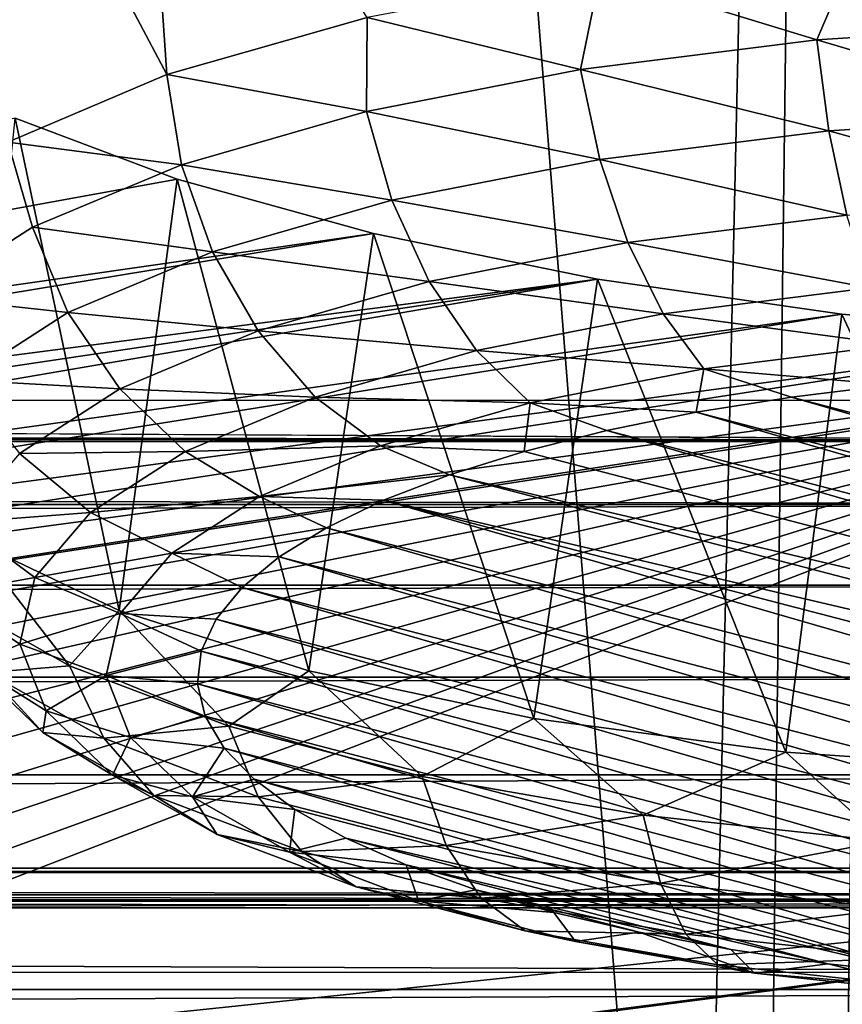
# Model space of a CAD drawing. Header units: millimetres. Extents: x -24 to 24, y 0 to 188.
# Tile 293 of 460: x 11.956 to 12.613, y 136.858 to 137.646. Entities that reach past the tile are written whole.
import ezdxf

# ---------------------------------------------------------------- set-up
doc = ezdxf.new("R2010")
doc.units = ezdxf.units.MM
doc.header["$LTSCALE"] = 58.620611
for name, color, linetype in [('147', 7, 'CONTINUOUS'), ('155', 7, 'CONTINUOUS'), ('160', 7, 'CONTINUOUS'), ('165', 7, 'CONTINUOUS'), ('169', 7, 'CONTINUOUS'), ('279', 7, 'CONTINUOUS'), ('290', 7, 'CONTINUOUS'), ('291', 7, 'CONTINUOUS'), ('292', 7, 'CONTINUOUS'), ('293', 7, 'CONTINUOUS'), ('294', 7, 'CONTINUOUS'), ('31', 7, 'CONTINUOUS'), ('40', 7, 'CONTINUOUS'), ('57', 7, 'CONTINUOUS')]:
    doc.layers.add(name, color=color, linetype=linetype)

msp = doc.modelspace()

# ---------------------------------------------------------------- linework, layer by layer
at = {"layer": '147', "color": 7, "linetype": 'CONTINUOUS'}
for points in [[(-13.18048, 136.96458, 107.90479), (13.49432, 136.94083, 107.91227), (-13.4943, 136.94086, 107.91226), (-13.18048, 136.96458, 107.90479)], [(-13.18048, 136.96458, 107.90479), (-0.16344, 136.96515, 107.90461), (13.49432, 136.94083, 107.91227), (-13.18048, 136.96458, 107.90479)], [(13.18042, 136.96456, 107.90479), (13.49432, 136.94083, 107.91227), (-0.16344, 136.96515, 107.90461), (13.18042, 136.96456, 107.90479)], [(-13.4943, 136.94086, 107.91226), (13.49432, 136.94083, 107.91227), (-13.80118, 136.8702, 107.93454), (-13.4943, 136.94086, 107.91226)], [(13.49432, 136.94083, 107.91227), (13.80121, 136.87016, 107.93456), (-13.80118, 136.8702, 107.93454), (13.49432, 136.94083, 107.91227)], [(-13.80118, 136.8702, 107.93454), (13.80121, 136.87016, 107.93456), (-14.09256, 136.75437, 107.97106), (-13.80118, 136.8702, 107.93454)], [(13.80121, 136.87016, 107.93456), (14.09258, 136.75433, 107.97108), (-14.09256, 136.75437, 107.97106), (13.80121, 136.87016, 107.93456)]]:
    msp.add_3dface(points, dxfattribs=at)
at = {"layer": '155', "color": 7, "linetype": 'CONTINUOUS'}
for points in [[(-13.18035, 137.30842, 108.0297), (-13.18035, 137.34003, 108.09624), (13.18035, 137.3084, 108.02971), (-13.18035, 137.30842, 108.0297)], [(-13.18035, 137.34003, 108.09624), (-6.3017, 137.34003, 108.09625), (13.18035, 137.3084, 108.02971), (-13.18035, 137.34003, 108.09624)], [(0.38059, 137.33994, 108.09599), (13.18035, 137.3084, 108.02971), (-6.3017, 137.34003, 108.09625), (0.38059, 137.33994, 108.09599)], [(6.87258, 137.34024, 108.09693), (13.18035, 137.3084, 108.02971), (0.38059, 137.33994, 108.09599), (6.87258, 137.34024, 108.09693)], [(13.18035, 137.3414, 108.10053), (13.18035, 137.3084, 108.02971), (6.87258, 137.34024, 108.09693), (13.18035, 137.3414, 108.10053)], [(-13.18035, 137.25796, 107.96954), (-13.18035, 137.30842, 108.0297), (13.18034, 137.25794, 107.96954), (-13.18035, 137.25796, 107.96954)], [(13.18034, 137.25794, 107.96954), (-13.18035, 137.30842, 108.0297), (13.18035, 137.3084, 108.02971), (13.18034, 137.25794, 107.96954)], [(-13.18034, 137.19363, 107.92454), (-13.18035, 137.25796, 107.96954), (13.18034, 137.25794, 107.96954), (-13.18034, 137.19363, 107.92454)], [(13.18034, 137.19361, 107.92454), (-13.18034, 137.19363, 107.92454), (13.18034, 137.25794, 107.96954), (13.18034, 137.19361, 107.92454)], [(-13.18032, 137.11986, 107.89777), (-13.18034, 137.19363, 107.92454), (13.18034, 137.19361, 107.92454), (-13.18032, 137.11986, 107.89777)], [(13.18032, 137.11984, 107.89777), (-13.18032, 137.11986, 107.89777), (13.18034, 137.19361, 107.92454), (13.18032, 137.11984, 107.89777)], [(-13.18031, 137.0417, 107.89105), (-13.18032, 137.11986, 107.89777), (13.18032, 137.11984, 107.89777), (-13.18031, 137.0417, 107.89105)], [(13.18031, 137.04168, 107.89105), (-13.18031, 137.0417, 107.89105), (13.18032, 137.11984, 107.89777), (13.18031, 137.04168, 107.89105)], [(-0.16344, 136.96515, 107.90461), (-13.18031, 137.0417, 107.89105), (13.18031, 137.04168, 107.89105), (-0.16344, 136.96515, 107.90461)], [(13.18042, 136.96456, 107.90479), (-0.16344, 136.96515, 107.90461), (13.18031, 137.04168, 107.89105), (13.18042, 136.96456, 107.90479)]]:
    msp.add_3dface(points, dxfattribs=at)
at = {"layer": '160', "color": 7, "linetype": 'CONTINUOUS'}
for points in [[(11.90603, 140.59035, 208.67945), (12.23874, 111.6753, 116.19302), (12.61355, 141.21416, 208.96622), (11.90603, 140.59035, 208.67945)], [(12.23874, 111.6753, 116.19302), (13.07882, 112.27638, 116.0035), (12.61355, 141.21416, 208.96622), (12.23874, 111.6753, 116.19302)], [(11.38681, 111.11846, 116.36859), (12.23874, 111.6753, 116.19302), (11.90603, 140.59035, 208.67945), (11.38681, 111.11846, 116.36859)]]:
    msp.add_3dface(points, dxfattribs=at)
at = {"layer": '165', "color": 7, "linetype": 'CONTINUOUS'}
for points in [[(13.20107, 140.45061, 117.4982), (6.87258, 137.34024, 108.09693), (4.40102, 140.48366, 117.43561), (13.20107, 140.45061, 117.4982)], [(13.18035, 137.3414, 108.10053), (6.87258, 137.34024, 108.09693), (13.20107, 140.45061, 117.4982), (13.18035, 137.3414, 108.10053)]]:
    msp.add_3dface(points, dxfattribs=at)
at = {"layer": '169', "color": 7, "linetype": 'CONTINUOUS'}
for points in [[(12.75464, 140.0481, 211.36865), (12.63665, 134.28666, 213.17331), (12.22004, 139.54716, 211.19065), (12.75464, 140.0481, 211.36865)], [(12.63665, 134.28666, 213.17331), (10.69965, 133.96223, 212.14434), (12.22004, 139.54716, 211.19065), (12.63665, 134.28666, 213.17331)], [(12.22004, 139.54716, 211.19065), (10.69965, 133.96223, 212.14434), (12.04529, 139.38957, 211.13471), (12.22004, 139.54716, 211.19065)], [(12.04529, 139.38957, 211.13471), (10.69965, 133.96223, 212.14434), (11.33791, 138.78138, 210.91918), (12.04529, 139.38957, 211.13471)]]:
    msp.add_3dface(points, dxfattribs=at)
at = {"layer": '279', "color": 7, "linetype": 'CONTINUOUS'}
for points in [[(11.95212, 137.56688, 244.61758), (10.36179, 137.20484, 242.80141), (12.08161, 137.51808, 244.46062), (11.95212, 137.56688, 244.61758)], [(12.08161, 137.51808, 244.46062), (10.36179, 137.20484, 242.80141), (12.23864, 137.47472, 244.32942), (12.08161, 137.51808, 244.46062)], [(12.23864, 137.47472, 244.32942), (10.36179, 137.20484, 242.80141), (10.49955, 137.1882, 242.77907), (12.23864, 137.47472, 244.32942)], [(12.41765, 137.43833, 244.22839), (12.23864, 137.47472, 244.32942), (10.49955, 137.1882, 242.77907), (12.41765, 137.43833, 244.22839)], [(10.62124, 137.17046, 242.74685), (12.41765, 137.43833, 244.22839), (10.49955, 137.1882, 242.77907), (10.62124, 137.17046, 242.74685)], [(10.73892, 137.15031, 242.70355), (12.41765, 137.43833, 244.22839), (10.62124, 137.17046, 242.74685), (10.73892, 137.15031, 242.70355)], [(12.61293, 137.41017, 244.16051), (12.41765, 137.43833, 244.22839), (10.73892, 137.15031, 242.70355), (12.61293, 137.41017, 244.16051)], [(10.85155, 137.12787, 242.64958), (12.61293, 137.41017, 244.16051), (10.73892, 137.15031, 242.70355), (10.85155, 137.12787, 242.64958)], [(12.8191, 137.3913, 244.12776), (12.61293, 137.41017, 244.16051), (10.85155, 137.12787, 242.64958), (12.8191, 137.3913, 244.12776)], [(10.95812, 137.10333, 242.58546), (12.8191, 137.3913, 244.12776), (10.85155, 137.12787, 242.64958), (10.95812, 137.10333, 242.58546)], [(13.03113, 137.38265, 244.13177), (12.8191, 137.3913, 244.12776), (10.95812, 137.10333, 242.58546), (13.03113, 137.38265, 244.13177)], [(11.05772, 137.07686, 242.51175), (13.03113, 137.38265, 244.13177), (10.95812, 137.10333, 242.58546), (11.05772, 137.07686, 242.51175)], [(13.04609, 137.38245, 244.13347), (13.03113, 137.38265, 244.13177), (11.05772, 137.07686, 242.51175), (13.04609, 137.38245, 244.13347)], [(11.14946, 137.04869, 242.42913), (13.04609, 137.38245, 244.13347), (11.05772, 137.07686, 242.51175), (11.14946, 137.04869, 242.42913)], [(11.23256, 137.01903, 242.33833), (13.04609, 137.38245, 244.13347), (11.14946, 137.04869, 242.42913), (11.23256, 137.01903, 242.33833)], [(11.30628, 136.98815, 242.24014), (13.04609, 137.38245, 244.13347), (11.23256, 137.01903, 242.33833), (11.30628, 136.98815, 242.24014)], [(11.36996, 136.95633, 242.13545), (13.04609, 137.38245, 244.13347), (11.30628, 136.98815, 242.24014), (11.36996, 136.95633, 242.13545)], [(11.42305, 136.92383, 242.02515), (13.04609, 137.38245, 244.13347), (11.36996, 136.95633, 242.13545), (11.42305, 136.92383, 242.02515)], [(11.46508, 136.89098, 241.9102), (13.04609, 137.38245, 244.13347), (11.42305, 136.92383, 242.02515), (11.46508, 136.89098, 241.9102)], [(11.49566, 136.85808, 241.79165), (13.04609, 137.38245, 244.13347), (11.46508, 136.89098, 241.9102), (11.49566, 136.85808, 241.79165)], [(11.51452, 136.82545, 241.67048), (13.04609, 137.38245, 244.13347), (11.49566, 136.85808, 241.79165), (11.51452, 136.82545, 241.67048)], [(11.52148, 136.79342, 241.54775), (13.04609, 137.38245, 244.13347), (11.51452, 136.82545, 241.67048), (11.52148, 136.79342, 241.54775)], [(13.8552, 137.03746, 243.03945), (13.04609, 137.38245, 244.13347), (11.52148, 136.79342, 241.54775), (13.8552, 137.03746, 243.03945)], [(13.8552, 137.03746, 243.03945), (11.49938, 136.73235, 241.30158), (14.55875, 136.67344, 241.88435), (13.8552, 137.03746, 243.03945)], [(11.49938, 136.73235, 241.30158), (13.8552, 137.03746, 243.03945), (11.5008, 136.73418, 241.30924), (11.49938, 136.73235, 241.30158)], [(11.5008, 136.73418, 241.30924), (13.8552, 137.03746, 243.03945), (11.52148, 136.79342, 241.54775), (11.5008, 136.73418, 241.30924)]]:
    msp.add_3dface(points, dxfattribs=at)
at = {"layer": '290', "color": 7, "linetype": 'CONTINUOUS'}
msp.add_3dface([(12.05112, 137.93089, 245.9577), (12.07353, 137.60184, 246.04109), (12.23345, 137.64742, 246.18565), (12.05112, 137.93089, 245.9577)], dxfattribs=at)
at = {"layer": '291', "color": 7, "linetype": 'CONTINUOUS'}
for points in [[(12.62561, 137.70645, 246.37286), (12.41986, 137.68274, 246.29768), (12.59285, 137.62971, 246.37007), (12.62561, 137.70645, 246.37286)], [(12.79291, 137.64253, 246.41074), (12.62561, 137.70645, 246.37286), (12.59285, 137.62971, 246.37007), (12.79291, 137.64253, 246.41074)], [(12.41986, 137.68274, 246.29768), (12.23345, 137.64742, 246.18565), (12.40403, 137.60605, 246.29504), (12.41986, 137.68274, 246.29768)], [(12.59285, 137.62971, 246.37007), (12.41986, 137.68274, 246.29768), (12.40403, 137.60605, 246.29504), (12.59285, 137.62971, 246.37007)], [(12.23345, 137.64742, 246.18565), (12.07353, 137.60184, 246.04109), (12.23288, 137.57237, 246.18819), (12.23345, 137.64742, 246.18565)], [(12.40403, 137.60605, 246.29504), (12.23345, 137.64742, 246.18565), (12.23288, 137.57237, 246.18819), (12.40403, 137.60605, 246.29504)], [(12.79291, 137.64253, 246.41074), (12.59285, 137.62971, 246.37007), (12.79675, 137.56941, 246.39968), (12.79291, 137.64253, 246.41074)], [(12.59285, 137.62971, 246.37007), (12.40403, 137.60605, 246.29504), (12.6026, 137.55696, 246.36022), (12.59285, 137.62971, 246.37007)], [(12.79675, 137.56941, 246.39968), (12.59285, 137.62971, 246.37007), (12.6026, 137.55696, 246.36022), (12.79675, 137.56941, 246.39968)], [(12.40403, 137.60605, 246.29504), (12.23288, 137.57237, 246.18819), (12.41937, 137.534, 246.2874), (12.40403, 137.60605, 246.29504)], [(12.6026, 137.55696, 246.36022), (12.40403, 137.60605, 246.29504), (12.41937, 137.534, 246.2874), (12.6026, 137.55696, 246.36022)], [(12.23288, 137.57237, 246.18819), (12.07353, 137.60184, 246.04109), (12.08524, 137.52979, 246.05317), (12.23288, 137.57237, 246.18819)], [(12.23288, 137.57237, 246.18819), (12.08524, 137.52979, 246.05317), (12.25328, 137.50131, 246.18371), (12.23288, 137.57237, 246.18819)], [(12.41937, 137.534, 246.2874), (12.23288, 137.57237, 246.18819), (12.25328, 137.50131, 246.18371), (12.41937, 137.534, 246.2874)], [(12.79675, 137.56941, 246.39968), (12.6026, 137.55696, 246.36022), (12.80239, 137.5013, 246.37113), (12.79675, 137.56941, 246.39968)], [(12.6026, 137.55696, 246.36022), (12.41937, 137.534, 246.2874), (12.61691, 137.48941, 246.33343), (12.6026, 137.55696, 246.36022)], [(12.80239, 137.5013, 246.37113), (12.6026, 137.55696, 246.36022), (12.61691, 137.48941, 246.33343), (12.80239, 137.5013, 246.37113)], [(12.41937, 137.534, 246.2874), (12.25328, 137.50131, 246.18371), (12.44186, 137.46748, 246.26387), (12.41937, 137.534, 246.2874)], [(12.61691, 137.48941, 246.33343), (12.41937, 137.534, 246.2874), (12.44186, 137.46748, 246.26387), (12.61691, 137.48941, 246.33343)], [(12.08524, 137.52979, 246.05317), (12.11, 137.46, 246.05268), (12.25328, 137.50131, 246.18371), (12.08524, 137.52979, 246.05317)], [(12.25328, 137.50131, 246.18371), (12.11, 137.46, 246.05268), (12.28319, 137.43625, 246.16481), (12.25328, 137.50131, 246.18371)], [(12.44186, 137.46748, 246.26387), (12.25328, 137.50131, 246.18371), (12.28319, 137.43625, 246.16481), (12.44186, 137.46748, 246.26387)], [(12.61691, 137.48941, 246.33343), (12.44186, 137.46748, 246.26387), (12.63489, 137.43118, 246.29135), (12.61691, 137.48941, 246.33343)], [(12.44186, 137.46748, 246.26387), (12.28319, 137.43625, 246.16481), (12.47013, 137.41054, 246.22587), (12.44186, 137.46748, 246.26387)], [(12.63489, 137.43118, 246.29135), (12.44186, 137.46748, 246.26387), (12.47013, 137.41054, 246.22587), (12.63489, 137.43118, 246.29135)], [(12.11, 137.46, 246.05268), (12.1463, 137.39678, 246.03963), (12.28319, 137.43625, 246.16481), (12.11, 137.46, 246.05268)], [(12.28319, 137.43625, 246.16481), (12.1463, 137.39678, 246.03963), (12.32078, 137.38114, 246.13264), (12.28319, 137.43625, 246.16481)], [(12.47013, 137.41054, 246.22587), (12.28319, 137.43625, 246.16481), (12.32078, 137.38114, 246.13264), (12.47013, 137.41054, 246.22587)], [(12.65546, 137.38582, 246.23654), (12.63489, 137.43118, 246.29135), (12.47013, 137.41054, 246.22587), (12.65546, 137.38582, 246.23654)], [(12.50245, 137.36664, 246.17574), (12.47013, 137.41054, 246.22587), (12.32078, 137.38114, 246.13264), (12.50245, 137.36664, 246.17574)], [(12.50245, 137.36664, 246.17574), (12.65546, 137.38582, 246.23654), (12.47013, 137.41054, 246.22587), (12.50245, 137.36664, 246.17574)], [(12.1463, 137.39678, 246.03963), (12.19194, 137.34399, 246.01481), (12.32078, 137.38114, 246.13264), (12.1463, 137.39678, 246.03963)], [(12.50245, 137.36664, 246.17574), (12.65276, 137.35377, 246.16499), (12.65546, 137.38582, 246.23654), (12.50245, 137.36664, 246.17574)], [(12.19194, 137.34399, 246.01481), (12.36376, 137.33935, 246.08915), (12.32078, 137.38114, 246.13264), (12.19194, 137.34399, 246.01481)], [(12.36376, 137.33935, 246.08915), (12.50245, 137.36664, 246.17574), (12.32078, 137.38114, 246.13264), (12.36376, 137.33935, 246.08915)], [(12.36376, 137.33935, 246.08915), (12.49654, 137.33174, 246.09515), (12.50245, 137.36664, 246.17574), (12.36376, 137.33935, 246.08915)], [(12.49654, 137.33174, 246.09515), (12.57272, 137.34398, 246.13397), (12.50245, 137.36664, 246.17574), (12.49654, 137.33174, 246.09515)], [(12.57272, 137.34398, 246.13397), (12.65276, 137.35377, 246.16499), (12.50245, 137.36664, 246.17574), (12.57272, 137.34398, 246.13397)], [(12.24412, 137.30485, 245.97974), (12.36376, 137.33935, 246.08915), (12.19194, 137.34399, 246.01481), (12.24412, 137.30485, 245.97974)], [(12.24412, 137.30485, 245.97974), (12.35896, 137.30043, 245.99583), (12.36376, 137.33935, 246.08915), (12.24412, 137.30485, 245.97974)], [(12.35896, 137.30043, 245.99583), (12.42498, 137.31716, 246.0489), (12.36376, 137.33935, 246.08915), (12.35896, 137.30043, 245.99583)], [(12.42498, 137.31716, 246.0489), (12.49654, 137.33174, 246.09515), (12.36376, 137.33935, 246.08915), (12.42498, 137.31716, 246.0489)], [(12.29939, 137.28181, 245.93679), (12.35896, 137.30043, 245.99583), (12.24412, 137.30485, 245.97974), (12.29939, 137.28181, 245.93679)]]:
    msp.add_3dface(points, dxfattribs=at)
at = {"layer": '292', "color": 7, "linetype": 'CONTINUOUS'}
for points in [[(13.71228, 137.04706, 245.19224), (12.65276, 137.35377, 246.16499), (12.57272, 137.34398, 246.13397), (13.71228, 137.04706, 245.19224)], [(13.68283, 137.02264, 245.1148), (12.57272, 137.34398, 246.13397), (12.49654, 137.33174, 246.09515), (13.68283, 137.02264, 245.1148)], [(13.68283, 137.02264, 245.1148), (13.71228, 137.04706, 245.19224), (12.57272, 137.34398, 246.13397), (13.68283, 137.02264, 245.1148)], [(13.64502, 136.99927, 245.04067), (12.49654, 137.33174, 246.09515), (12.42498, 137.31716, 246.0489), (13.64502, 136.99927, 245.04067)], [(13.64502, 136.99927, 245.04067), (13.68283, 137.02264, 245.1148), (12.49654, 137.33174, 246.09515), (13.64502, 136.99927, 245.04067)], [(13.59934, 136.97724, 244.97079), (12.42498, 137.31716, 246.0489), (12.35896, 137.30043, 245.99583), (13.59934, 136.97724, 244.97079)], [(13.59934, 136.97724, 244.97079), (13.64502, 136.99927, 245.04067), (12.42498, 137.31716, 246.0489), (13.59934, 136.97724, 244.97079)], [(13.59934, 136.97724, 244.97079), (12.35896, 137.30043, 245.99583), (12.29939, 137.28181, 245.93679), (13.59934, 136.97724, 244.97079)], [(13.54653, 136.95686, 244.90615), (12.29939, 137.28181, 245.93679), (12.24659, 137.26143, 245.87215), (13.54653, 136.95686, 244.90615)], [(13.54653, 136.95686, 244.90615), (13.59934, 136.97724, 244.97079), (12.29939, 137.28181, 245.93679), (13.54653, 136.95686, 244.90615)], [(12.20091, 137.2394, 245.80227), (13.42094, 136.92151, 244.79404), (12.24659, 137.26143, 245.87215), (12.20091, 137.2394, 245.80227)], [(13.48697, 136.93824, 244.84711), (13.54653, 136.95686, 244.90615), (12.24659, 137.26143, 245.87215), (13.48697, 136.93824, 244.84711)], [(13.42094, 136.92151, 244.79404), (13.48697, 136.93824, 244.84711), (12.24659, 137.26143, 245.87215), (13.42094, 136.92151, 244.79404)], [(12.1631, 137.21603, 245.72814), (13.34938, 136.90693, 244.74779), (12.20091, 137.2394, 245.80227), (12.1631, 137.21603, 245.72814)], [(13.34938, 136.90693, 244.74779), (13.42094, 136.92151, 244.79404), (12.20091, 137.2394, 245.80227), (13.34938, 136.90693, 244.74779)], [(12.13365, 137.19161, 245.6507), (13.27321, 136.89469, 244.70897), (12.1631, 137.21603, 245.72814), (12.13365, 137.19161, 245.6507)], [(13.27321, 136.89469, 244.70897), (13.34938, 136.90693, 244.74779), (12.1631, 137.21603, 245.72814), (13.27321, 136.89469, 244.70897)], [(12.11284, 137.1664, 245.57073), (13.19317, 136.8849, 244.67795), (12.13365, 137.19161, 245.6507), (12.11284, 137.1664, 245.57073)], [(13.19317, 136.8849, 244.67795), (13.27321, 136.89469, 244.70897), (12.13365, 137.19161, 245.6507), (13.19317, 136.8849, 244.67795)], [(12.10092, 137.14066, 245.48911), (13.11015, 136.87769, 244.65508), (12.11284, 137.1664, 245.57073), (12.10092, 137.14066, 245.48911)], [(13.11015, 136.87769, 244.65508), (13.19317, 136.8849, 244.67795), (12.11284, 137.1664, 245.57073), (13.11015, 136.87769, 244.65508)], [(12.09801, 137.1147, 245.40676), (13.0251, 136.87313, 244.64061), (12.10092, 137.14066, 245.48911), (12.09801, 137.1147, 245.40676)], [(13.0251, 136.87313, 244.64061), (13.11015, 136.87769, 244.65508), (12.10092, 137.14066, 245.48911), (13.0251, 136.87313, 244.64061)], [(12.93892, 136.87127, 244.63471), (13.0251, 136.87313, 244.64061), (12.09801, 137.1147, 245.40676), (12.93892, 136.87127, 244.63471)], [(12.10414, 137.08878, 245.32456), (12.93892, 136.87127, 244.63471), (12.09801, 137.1147, 245.40676), (12.10414, 137.08878, 245.32456)], [(12.85257, 136.87213, 244.63743), (12.93892, 136.87127, 244.63471), (12.10414, 137.08878, 245.32456), (12.85257, 136.87213, 244.63743)], [(12.11926, 137.0632, 245.24343), (12.85257, 136.87213, 244.63743), (12.10414, 137.08878, 245.32456), (12.11926, 137.0632, 245.24343)], [(12.76699, 136.8757, 244.64875), (12.85257, 136.87213, 244.63743), (12.11926, 137.0632, 245.24343), (12.76699, 136.8757, 244.64875)], [(12.14318, 137.03824, 245.16426), (12.76699, 136.8757, 244.64875), (12.11926, 137.0632, 245.24343), (12.14318, 137.03824, 245.16426)], [(12.68311, 136.88194, 244.66854), (12.76699, 136.8757, 244.64875), (12.14318, 137.03824, 245.16426), (12.68311, 136.88194, 244.66854)], [(12.17566, 137.01416, 245.08789), (12.68311, 136.88194, 244.66854), (12.14318, 137.03824, 245.16426), (12.17566, 137.01416, 245.08789)], [(12.21633, 136.99124, 245.0152), (12.68311, 136.88194, 244.66854), (12.17566, 137.01416, 245.08789), (12.21633, 136.99124, 245.0152)], [(12.60188, 136.89078, 244.69659), (12.68311, 136.88194, 244.66854), (12.21633, 136.99124, 245.0152), (12.60188, 136.89078, 244.69659)], [(12.26475, 136.96972, 244.94695), (12.60188, 136.89078, 244.69659), (12.21633, 136.99124, 245.0152), (12.26475, 136.96972, 244.94695)], [(12.52416, 136.90213, 244.73258), (12.60188, 136.89078, 244.69659), (12.26475, 136.96972, 244.94695), (12.52416, 136.90213, 244.73258)], [(12.3204, 136.94984, 244.8839), (12.52416, 136.90213, 244.73258), (12.26475, 136.96972, 244.94695), (12.3204, 136.94984, 244.8839)], [(12.4508, 136.91586, 244.77614), (12.52416, 136.90213, 244.73258), (12.3204, 136.94984, 244.8839), (12.4508, 136.91586, 244.77614)], [(12.38264, 136.93182, 244.82676), (12.4508, 136.91586, 244.77614), (12.3204, 136.94984, 244.8839), (12.38264, 136.93182, 244.82676)]]:
    msp.add_3dface(points, dxfattribs=at)
at = {"layer": '293', "color": 7, "linetype": 'CONTINUOUS'}
for points in [[(12.08524, 137.52979, 246.05317), (12.07353, 137.60184, 246.04109), (11.94626, 137.54776, 245.86956), (12.08524, 137.52979, 246.05317)], [(11.96612, 137.47979, 245.89458), (11.94626, 137.54776, 245.86956), (11.87958, 137.42405, 245.71781), (11.96612, 137.47979, 245.89458)], [(12.08524, 137.52979, 246.05317), (11.94626, 137.54776, 245.86956), (11.96612, 137.47979, 245.89458), (12.08524, 137.52979, 246.05317)], [(12.11, 137.46, 246.05268), (12.08524, 137.52979, 246.05317), (11.96612, 137.47979, 245.89458), (12.11, 137.46, 246.05268)], [(11.96612, 137.47979, 245.89458), (11.87958, 137.42405, 245.71781), (11.9944, 137.41147, 245.89878), (11.96612, 137.47979, 245.89458)], [(12.11, 137.46, 246.05268), (11.96612, 137.47979, 245.89458), (11.9944, 137.41147, 245.89878), (12.11, 137.46, 246.05268)], [(12.1463, 137.39678, 246.03963), (12.11, 137.46, 246.05268), (11.9944, 137.41147, 245.89878), (12.1463, 137.39678, 246.03963)], [(11.9944, 137.41147, 245.89878), (11.87958, 137.42405, 245.71781), (11.91042, 137.35738, 245.72723), (11.9944, 137.41147, 245.89878)], [(11.9944, 137.41147, 245.89878), (11.91042, 137.35738, 245.72723), (12.03587, 137.35042, 245.8926), (11.9944, 137.41147, 245.89878)], [(12.1463, 137.39678, 246.03963), (11.9944, 137.41147, 245.89878), (12.03587, 137.35042, 245.8926), (12.1463, 137.39678, 246.03963)], [(12.19194, 137.34399, 246.01481), (12.1463, 137.39678, 246.03963), (12.03587, 137.35042, 245.8926), (12.19194, 137.34399, 246.01481)], [(12.03587, 137.35042, 245.8926), (11.91042, 137.35738, 245.72723), (11.95564, 137.29875, 245.72871), (12.03587, 137.35042, 245.8926)], [(12.03587, 137.35042, 245.8926), (11.95564, 137.29875, 245.72871), (12.08799, 137.30035, 245.87642), (12.03587, 137.35042, 245.8926)], [(12.19194, 137.34399, 246.01481), (12.03587, 137.35042, 245.8926), (12.08799, 137.30035, 245.87642), (12.19194, 137.34399, 246.01481)], [(12.24412, 137.30485, 245.97974), (12.19194, 137.34399, 246.01481), (12.08799, 137.30035, 245.87642), (12.24412, 137.30485, 245.97974)], [(12.14759, 137.26433, 245.85123), (12.24412, 137.30485, 245.97974), (12.08799, 137.30035, 245.87642), (12.14759, 137.26433, 245.85123)], [(12.29939, 137.28181, 245.93679), (12.24412, 137.30485, 245.97974), (12.14759, 137.26433, 245.85123), (12.29939, 137.28181, 245.93679)], [(11.95564, 137.29875, 245.72871), (11.90835, 137.24352, 245.55356), (12.01248, 137.25172, 245.72216), (11.95564, 137.29875, 245.72871)], [(12.08799, 137.30035, 245.87642), (11.95564, 137.29875, 245.72871), (12.01248, 137.25172, 245.72216), (12.08799, 137.30035, 245.87642)], [(12.14759, 137.26433, 245.85123), (12.08799, 137.30035, 245.87642), (12.01248, 137.25172, 245.72216), (12.14759, 137.26433, 245.85123)], [(12.24659, 137.26143, 245.87215), (12.29939, 137.28181, 245.93679), (12.14759, 137.26433, 245.85123), (12.24659, 137.26143, 245.87215)], [(12.07747, 137.21916, 245.70798), (12.14759, 137.26433, 245.85123), (12.01248, 137.25172, 245.72216), (12.07747, 137.21916, 245.70798)], [(12.07747, 137.21916, 245.70798), (12.20091, 137.2394, 245.80227), (12.14759, 137.26433, 245.85123), (12.07747, 137.21916, 245.70798)], [(12.20091, 137.2394, 245.80227), (12.24659, 137.26143, 245.87215), (12.14759, 137.26433, 245.85123), (12.20091, 137.2394, 245.80227)], [(12.01248, 137.25172, 245.72216), (11.90835, 137.24352, 245.55356), (11.96797, 137.19974, 245.5573), (12.01248, 137.25172, 245.72216)], [(12.07747, 137.21916, 245.70798), (12.01248, 137.25172, 245.72216), (11.96797, 137.19974, 245.5573), (12.07747, 137.21916, 245.70798)], [(11.90835, 137.24352, 245.55356), (11.89562, 137.18662, 245.3731), (11.96797, 137.19974, 245.5573), (11.90835, 137.24352, 245.55356)], [(12.1631, 137.21603, 245.72814), (12.20091, 137.2394, 245.80227), (12.07747, 137.21916, 245.70798), (12.1631, 137.21603, 245.72814)], [(11.89976, 137.18331, 244.95427), (11.91789, 137.22923, 244.8593), (11.99552, 137.12896, 244.78188), (11.89976, 137.18331, 244.95427)], [(11.91789, 137.22923, 244.8593), (12.03535, 137.17317, 244.68152), (11.99552, 137.12896, 244.78188), (11.91789, 137.22923, 244.8593)], [(12.03614, 137.17089, 245.55489), (12.07747, 137.21916, 245.70798), (11.96797, 137.19974, 245.5573), (12.03614, 137.17089, 245.55489)], [(12.03614, 137.17089, 245.55489), (12.13365, 137.19161, 245.6507), (12.07747, 137.21916, 245.70798), (12.03614, 137.17089, 245.55489)], [(12.13365, 137.19161, 245.6507), (12.1631, 137.21603, 245.72814), (12.07747, 137.21916, 245.70798), (12.13365, 137.19161, 245.6507)], [(11.96797, 137.19974, 245.5573), (11.89562, 137.18662, 245.3731), (11.95598, 137.14618, 245.38745), (11.96797, 137.19974, 245.5573)], [(12.03614, 137.17089, 245.55489), (11.96797, 137.19974, 245.5573), (11.95598, 137.14618, 245.38745), (12.03614, 137.17089, 245.55489)], [(11.89562, 137.18662, 245.3731), (11.91787, 137.12999, 245.19349), (11.95598, 137.14618, 245.38745), (11.89562, 137.18662, 245.3731)], [(12.11284, 137.1664, 245.57073), (12.13365, 137.19161, 245.6507), (12.03614, 137.17089, 245.55489), (12.11284, 137.1664, 245.57073)], [(11.89976, 137.18331, 244.95427), (11.99552, 137.12896, 244.78188), (11.93001, 137.12375, 244.98626), (11.89976, 137.18331, 244.95427)], [(12.02501, 137.12116, 245.39716), (12.03614, 137.17089, 245.55489), (11.95598, 137.14618, 245.38745), (12.02501, 137.12116, 245.39716)], [(11.99552, 137.12896, 244.78188), (12.03535, 137.17317, 244.68152), (12.12287, 137.08082, 244.62921), (11.99552, 137.12896, 244.78188)], [(12.02501, 137.12116, 245.39716), (12.10092, 137.14066, 245.48911), (12.03614, 137.17089, 245.55489), (12.02501, 137.12116, 245.39716)], [(12.03535, 137.17317, 244.68152), (12.18693, 137.12508, 244.529), (12.12287, 137.08082, 244.62921), (12.03535, 137.17317, 244.68152)], [(12.10092, 137.14066, 245.48911), (12.11284, 137.1664, 245.57073), (12.03614, 137.17089, 245.55489), (12.10092, 137.14066, 245.48911)], [(11.95598, 137.14618, 245.38745), (11.91787, 137.12999, 245.19349), (11.97693, 137.09288, 245.21839), (11.95598, 137.14618, 245.38745)], [(12.02501, 137.12116, 245.39716), (11.95598, 137.14618, 245.38745), (11.97693, 137.09288, 245.21839), (12.02501, 137.12116, 245.39716)], [(12.09801, 137.1147, 245.40676), (12.10092, 137.14066, 245.48911), (12.02501, 137.12116, 245.39716), (12.09801, 137.1147, 245.40676)], [(11.91787, 137.12999, 245.19349), (11.93001, 137.12375, 244.98626), (11.97435, 137.07555, 245.02083), (11.91787, 137.12999, 245.19349)], [(11.91787, 137.12999, 245.19349), (11.97435, 137.07555, 245.02083), (11.97693, 137.09288, 245.21839), (11.91787, 137.12999, 245.19349)], [(11.93001, 137.12375, 244.98626), (11.99552, 137.12896, 244.78188), (12.02294, 137.07101, 244.81897), (11.93001, 137.12375, 244.98626)], [(11.93001, 137.12375, 244.98626), (12.02294, 137.07101, 244.81897), (11.97435, 137.07555, 245.02083), (11.93001, 137.12375, 244.98626)], [(11.99552, 137.12896, 244.78188), (12.12287, 137.08082, 244.62921), (12.02294, 137.07101, 244.81897), (11.99552, 137.12896, 244.78188)], [(12.12287, 137.08082, 244.62921), (12.18693, 137.12508, 244.529), (12.27746, 137.04054, 244.50145), (12.12287, 137.08082, 244.62921)], [(12.18693, 137.12508, 244.529), (12.36678, 137.08681, 244.40762), (12.27746, 137.04054, 244.50145), (12.18693, 137.12508, 244.529)], [(12.04446, 137.07166, 245.24017), (12.02501, 137.12116, 245.39716), (11.97693, 137.09288, 245.21839), (12.04446, 137.07166, 245.24017)], [(12.10414, 137.08878, 245.32456), (12.09801, 137.1147, 245.40676), (12.02501, 137.12116, 245.39716), (12.10414, 137.08878, 245.32456)], [(12.04446, 137.07166, 245.24017), (12.10414, 137.08878, 245.32456), (12.02501, 137.12116, 245.39716), (12.04446, 137.07166, 245.24017)], [(11.97693, 137.09288, 245.21839), (11.97435, 137.07555, 245.02083), (12.03009, 137.04164, 245.05587), (11.97693, 137.09288, 245.21839)], [(12.04446, 137.07166, 245.24017), (11.97693, 137.09288, 245.21839), (12.03009, 137.04164, 245.05587), (12.04446, 137.07166, 245.24017)], [(12.11926, 137.0632, 245.24343), (12.10414, 137.08878, 245.32456), (12.04446, 137.07166, 245.24017), (12.11926, 137.0632, 245.24343)], [(12.27746, 137.04054, 244.50145), (12.36678, 137.08681, 244.40762), (12.45403, 137.00949, 244.40297), (12.27746, 137.04054, 244.50145)], [(12.36678, 137.08681, 244.40762), (12.56802, 137.05983, 244.32204), (12.45403, 137.00949, 244.40297), (12.36678, 137.08681, 244.40762)], [(12.02294, 137.07101, 244.81897), (12.12287, 137.08082, 244.62921), (12.14652, 137.02429, 244.67081), (12.02294, 137.07101, 244.81897)], [(12.12287, 137.08082, 244.62921), (12.27746, 137.04054, 244.50145), (12.14652, 137.02429, 244.67081), (12.12287, 137.08082, 244.62921)], [(11.97435, 137.07555, 245.02083), (12.02294, 137.07101, 244.81897), (12.06313, 137.02516, 244.86101), (11.97435, 137.07555, 245.02083)], [(11.97435, 137.07555, 245.02083), (12.06313, 137.02516, 244.86101), (12.03009, 137.04164, 245.05587), (11.97435, 137.07555, 245.02083)], [(12.02294, 137.07101, 244.81897), (12.14652, 137.02429, 244.67081), (12.06313, 137.02516, 244.86101), (12.02294, 137.07101, 244.81897)], [(12.09382, 137.02408, 245.08926), (12.04446, 137.07166, 245.24017), (12.03009, 137.04164, 245.05587), (12.09382, 137.02408, 245.08926)], [(12.09382, 137.02408, 245.08926), (12.11926, 137.0632, 245.24343), (12.04446, 137.07166, 245.24017), (12.09382, 137.02408, 245.08926)], [(12.14318, 137.03824, 245.16426), (12.11926, 137.0632, 245.24343), (12.09382, 137.02408, 245.08926), (12.14318, 137.03824, 245.16426)], [(12.45403, 137.00949, 244.40297), (12.56802, 137.05983, 244.32204), (12.64658, 136.98872, 244.3371), (12.45403, 137.00949, 244.40297)], [(12.56802, 137.05983, 244.32204), (12.78289, 137.04517, 244.27554), (12.64658, 136.98872, 244.3371), (12.56802, 137.05983, 244.32204)], [(12.09382, 137.02408, 245.08926), (12.03009, 137.04164, 245.05587), (12.11365, 136.99421, 244.90544), (12.09382, 137.02408, 245.08926)], [(12.03009, 137.04164, 245.05587), (12.06313, 137.02516, 244.86101), (12.11365, 136.99421, 244.90544), (12.03009, 137.04164, 245.05587)], [(12.17566, 137.01416, 245.08789), (12.14318, 137.03824, 245.16426), (12.09382, 137.02408, 245.08926), (12.17566, 137.01416, 245.08789)], [(12.14652, 137.02429, 244.67081), (12.27746, 137.04054, 244.50145), (12.29654, 136.9852, 244.54683), (12.14652, 137.02429, 244.67081)], [(12.27746, 137.04054, 244.50145), (12.45403, 137.00949, 244.40297), (12.29654, 136.9852, 244.54683), (12.27746, 137.04054, 244.50145)], [(12.06313, 137.02516, 244.86101), (12.14652, 137.02429, 244.67081), (12.18119, 136.98053, 244.71947), (12.06313, 137.02516, 244.86101)], [(12.06313, 137.02516, 244.86101), (12.18119, 136.98053, 244.71947), (12.11365, 136.99421, 244.90544), (12.06313, 137.02516, 244.86101)], [(12.17142, 136.98003, 244.94956), (12.17566, 137.01416, 245.08789), (12.09382, 137.02408, 245.08926), (12.17142, 136.98003, 244.94956)], [(12.17142, 136.98003, 244.94956), (12.09382, 137.02408, 245.08926), (12.11365, 136.99421, 244.90544), (12.17142, 136.98003, 244.94956)], [(12.14652, 137.02429, 244.67081), (12.29654, 136.9852, 244.54683), (12.18119, 136.98053, 244.71947), (12.14652, 137.02429, 244.67081)], [(12.21633, 136.99124, 245.0152), (12.17566, 137.01416, 245.08789), (12.17142, 136.98003, 244.94956), (12.21633, 136.99124, 245.0152)], [(12.29654, 136.9852, 244.54683), (12.45403, 137.00949, 244.40297), (12.46789, 136.95507, 244.45125), (12.29654, 136.9852, 244.54683)], [(12.45403, 137.00949, 244.40297), (12.64658, 136.98872, 244.3371), (12.46789, 136.95507, 244.45125), (12.45403, 137.00949, 244.40297)], [(12.17142, 136.98003, 244.94956), (12.11365, 136.99421, 244.90544), (12.22478, 136.9522, 244.77222), (12.17142, 136.98003, 244.94956)], [(12.11365, 136.99421, 244.90544), (12.18119, 136.98053, 244.71947), (12.22478, 136.9522, 244.77222), (12.11365, 136.99421, 244.90544)], [(12.26475, 136.96972, 244.94695), (12.21633, 136.99124, 245.0152), (12.17142, 136.98003, 244.94956), (12.26475, 136.96972, 244.94695)], [(12.18119, 136.98053, 244.71947), (12.29654, 136.9852, 244.54683), (12.32451, 136.94319, 244.60102), (12.18119, 136.98053, 244.71947)], [(12.29654, 136.9852, 244.54683), (12.46789, 136.95507, 244.45125), (12.32451, 136.94319, 244.60102), (12.29654, 136.9852, 244.54683)], [(12.46789, 136.95507, 244.45125), (12.64658, 136.98872, 244.3371), (12.65475, 136.93491, 244.38733), (12.46789, 136.95507, 244.45125)], [(12.27462, 136.94103, 244.82585), (12.26475, 136.96972, 244.94695), (12.17142, 136.98003, 244.94956), (12.27462, 136.94103, 244.82585)], [(12.27462, 136.94103, 244.82585), (12.17142, 136.98003, 244.94956), (12.22478, 136.9522, 244.77222), (12.27462, 136.94103, 244.82585)], [(12.18119, 136.98053, 244.71947), (12.32451, 136.94319, 244.60102), (12.22478, 136.9522, 244.77222), (12.18119, 136.98053, 244.71947)], [(12.3204, 136.94984, 244.8839), (12.26475, 136.96972, 244.94695), (12.27462, 136.94103, 244.82585), (12.3204, 136.94984, 244.8839)], [(12.27462, 136.94103, 244.82585), (12.22478, 136.9522, 244.77222), (12.35968, 136.91705, 244.66074), (12.27462, 136.94103, 244.82585)], [(12.22478, 136.9522, 244.77222), (12.32451, 136.94319, 244.60102), (12.35968, 136.91705, 244.66074), (12.22478, 136.9522, 244.77222)], [(12.32451, 136.94319, 244.60102), (12.46789, 136.95507, 244.45125), (12.48822, 136.9144, 244.50972), (12.32451, 136.94319, 244.60102)], [(12.46789, 136.95507, 244.45125), (12.65475, 136.93491, 244.38733), (12.48822, 136.9144, 244.50972), (12.46789, 136.95507, 244.45125)], [(12.38264, 136.93182, 244.82676), (12.3204, 136.94984, 244.8839), (12.27462, 136.94103, 244.82585), (12.38264, 136.93182, 244.82676)], [(12.32451, 136.94319, 244.60102), (12.48822, 136.9144, 244.50972), (12.35968, 136.91705, 244.66074), (12.32451, 136.94319, 244.60102)], [(12.39989, 136.90839, 244.72233), (12.38264, 136.93182, 244.82676), (12.27462, 136.94103, 244.82585), (12.39989, 136.90839, 244.72233)], [(12.39989, 136.90839, 244.72233), (12.27462, 136.94103, 244.82585), (12.35968, 136.91705, 244.66074), (12.39989, 136.90839, 244.72233)], [(12.48822, 136.9144, 244.50972), (12.65475, 136.93491, 244.38733), (12.66672, 136.89514, 244.44865), (12.48822, 136.9144, 244.50972)], [(12.4508, 136.91586, 244.77614), (12.38264, 136.93182, 244.82676), (12.39989, 136.90839, 244.72233), (12.4508, 136.91586, 244.77614)], [(12.39989, 136.90839, 244.72233), (12.35968, 136.91705, 244.66074), (12.51376, 136.88995, 244.57479), (12.39989, 136.90839, 244.72233)], [(12.35968, 136.91705, 244.66074), (12.48822, 136.9144, 244.50972), (12.51376, 136.88995, 244.57479), (12.35968, 136.91705, 244.66074)], [(12.54297, 136.88322, 244.64252), (12.4508, 136.91586, 244.77614), (12.39989, 136.90839, 244.72233), (12.54297, 136.88322, 244.64252)], [(12.52416, 136.90213, 244.73258), (12.4508, 136.91586, 244.77614), (12.54297, 136.88322, 244.64252), (12.52416, 136.90213, 244.73258)], [(12.48822, 136.9144, 244.50972), (12.66672, 136.89514, 244.44865), (12.51376, 136.88995, 244.57479), (12.48822, 136.9144, 244.50972)], [(12.54297, 136.88322, 244.64252), (12.39989, 136.90839, 244.72233), (12.51376, 136.88995, 244.57479), (12.54297, 136.88322, 244.64252)], [(12.51376, 136.88995, 244.57479), (12.66672, 136.89514, 244.44865), (12.68178, 136.87183, 244.51732), (12.51376, 136.88995, 244.57479)], [(12.60188, 136.89078, 244.69659), (12.52416, 136.90213, 244.73258), (12.54297, 136.88322, 244.64252), (12.60188, 136.89078, 244.69659)], [(12.54297, 136.88322, 244.64252), (12.51376, 136.88995, 244.57479), (12.68178, 136.87183, 244.51732), (12.54297, 136.88322, 244.64252)], [(12.699, 136.86639, 244.58914), (12.60188, 136.89078, 244.69659), (12.54297, 136.88322, 244.64252), (12.699, 136.86639, 244.58914)], [(12.68311, 136.88194, 244.66854), (12.60188, 136.89078, 244.69659), (12.699, 136.86639, 244.58914), (12.68311, 136.88194, 244.66854)], [(12.699, 136.86639, 244.58914), (12.54297, 136.88322, 244.64252), (12.68178, 136.87183, 244.51732), (12.699, 136.86639, 244.58914)]]:
    msp.add_3dface(points, dxfattribs=at)
at = {"layer": '294', "color": 7, "linetype": 'CONTINUOUS'}
for points in [[(12.05112, 137.93089, 245.9577), (11.92244, 137.8869, 245.78349), (12.07353, 137.60184, 246.04109), (12.05112, 137.93089, 245.9577)], [(12.07353, 137.60184, 246.04109), (11.92244, 137.8869, 245.78349), (11.94626, 137.54776, 245.86956), (12.07353, 137.60184, 246.04109)], [(11.95212, 137.56688, 244.61758), (12.03535, 137.17317, 244.68152), (11.91789, 137.22923, 244.8593), (11.95212, 137.56688, 244.61758)], [(11.95212, 137.56688, 244.61758), (12.08161, 137.51808, 244.46062), (12.03535, 137.17317, 244.68152), (11.95212, 137.56688, 244.61758)], [(12.08161, 137.51808, 244.46062), (12.18693, 137.12508, 244.529), (12.03535, 137.17317, 244.68152), (12.08161, 137.51808, 244.46062)], [(12.08161, 137.51808, 244.46062), (12.23864, 137.47472, 244.32942), (12.18693, 137.12508, 244.529), (12.08161, 137.51808, 244.46062)], [(12.23864, 137.47472, 244.32942), (12.36678, 137.08681, 244.40762), (12.18693, 137.12508, 244.529), (12.23864, 137.47472, 244.32942)], [(12.23864, 137.47472, 244.32942), (12.41765, 137.43833, 244.22839), (12.36678, 137.08681, 244.40762), (12.23864, 137.47472, 244.32942)], [(12.41765, 137.43833, 244.22839), (12.56802, 137.05983, 244.32204), (12.36678, 137.08681, 244.40762), (12.41765, 137.43833, 244.22839)], [(12.41765, 137.43833, 244.22839), (12.61293, 137.41017, 244.16051), (12.56802, 137.05983, 244.32204), (12.41765, 137.43833, 244.22839)], [(12.61293, 137.41017, 244.16051), (12.78289, 137.04517, 244.27554), (12.56802, 137.05983, 244.32204), (12.61293, 137.41017, 244.16051)], [(12.61293, 137.41017, 244.16051), (12.8191, 137.3913, 244.12776), (12.78289, 137.04517, 244.27554), (12.61293, 137.41017, 244.16051)]]:
    msp.add_3dface(points, dxfattribs=at)
at = {"layer": '31', "color": 7, "linetype": 'CONTINUOUS'}
for points in [[(11.32109, 123.9588, 21.44517), (12.21793, 123.9109, 20.94719), (10.80916, 148, 21.70771), (11.32109, 123.9588, 21.44517)], [(10.80916, 148, 21.70771), (12.21793, 123.9109, 20.94719), (12.76598, 148, 20.61777), (10.80916, 148, 21.70771)], [(12.76598, 0.5, -20.61777), (10.80916, 0.5, -21.70771), (12.76598, 148, -20.61777), (12.76598, 0.5, -20.61777)], [(12.76598, 148, -20.61777), (10.80916, 0.5, -21.70771), (10.80916, 148, -21.70771), (12.76598, 148, -20.61777)], [(12.21793, 123.9109, 20.94719), (12.8333, 123.8665, 20.57593), (12.76598, 148, 20.61777), (12.21793, 123.9109, 20.94719)]]:
    msp.add_3dface(points, dxfattribs=at)
at = {"layer": '40', "color": 7, "linetype": 'CONTINUOUS'}
for points in [[(0, 114.83519, 36.73656), (0, 136.94572, 106.8622), (13.19922, 125.11561, 69.34187), (0, 114.83519, 36.73656)], [(0, 136.94572, 106.8622), (13.2, 136.94572, 106.8622), (13.19922, 125.11561, 69.34187), (0, 136.94572, 106.8622)]]:
    msp.add_3dface(points, dxfattribs=at)
at = {"layer": '57', "color": 7, "linetype": 'CONTINUOUS'}
for points in [[(13.2, 136.94572, 106.8622), (0, 136.94572, 106.8622), (0, 136.96723, 106.97208), (13.2, 136.94572, 106.8622)], [(13.2, 136.94572, 106.8622), (0, 136.96723, 106.97208), (13.2, 136.96718, 106.97152), (13.2, 136.94572, 106.8622)], [(0, 136.96723, 106.97208), (0, 136.96374, 107.08399), (13.2, 136.9638, 107.08355), (0, 136.96723, 106.97208)], [(13.2, 136.96718, 106.97152), (0, 136.96723, 106.97208), (13.2, 136.9638, 107.08355), (13.2, 136.96718, 106.97152)], [(13.2, 136.9638, 107.08355), (0, 136.96374, 107.08399), (13.2, 136.93555, 107.19201), (13.2, 136.9638, 107.08355)], [(0, 136.96374, 107.08399), (0, 136.93543, 107.19232), (13.2, 136.93555, 107.19201), (0, 136.96374, 107.08399)], [(13.2, 136.93555, 107.19201), (0, 136.93543, 107.19232), (13.2, 136.88386, 107.29145), (13.2, 136.93555, 107.19201)], [(0, 136.93543, 107.19232), (0, 136.88373, 107.29163), (13.2, 136.88386, 107.29145), (0, 136.93543, 107.19232)], [(13.2, 136.88386, 107.29145), (0, 136.88373, 107.29163), (13.2, 136.81131, 107.37688), (13.2, 136.88386, 107.29145)], [(0, 136.88373, 107.29163), (0, 136.81123, 107.37695), (13.2, 136.81131, 107.37688), (0, 136.88373, 107.29163)]]:
    msp.add_3dface(points, dxfattribs=at)

doc.saveas('drawing.dxf')
